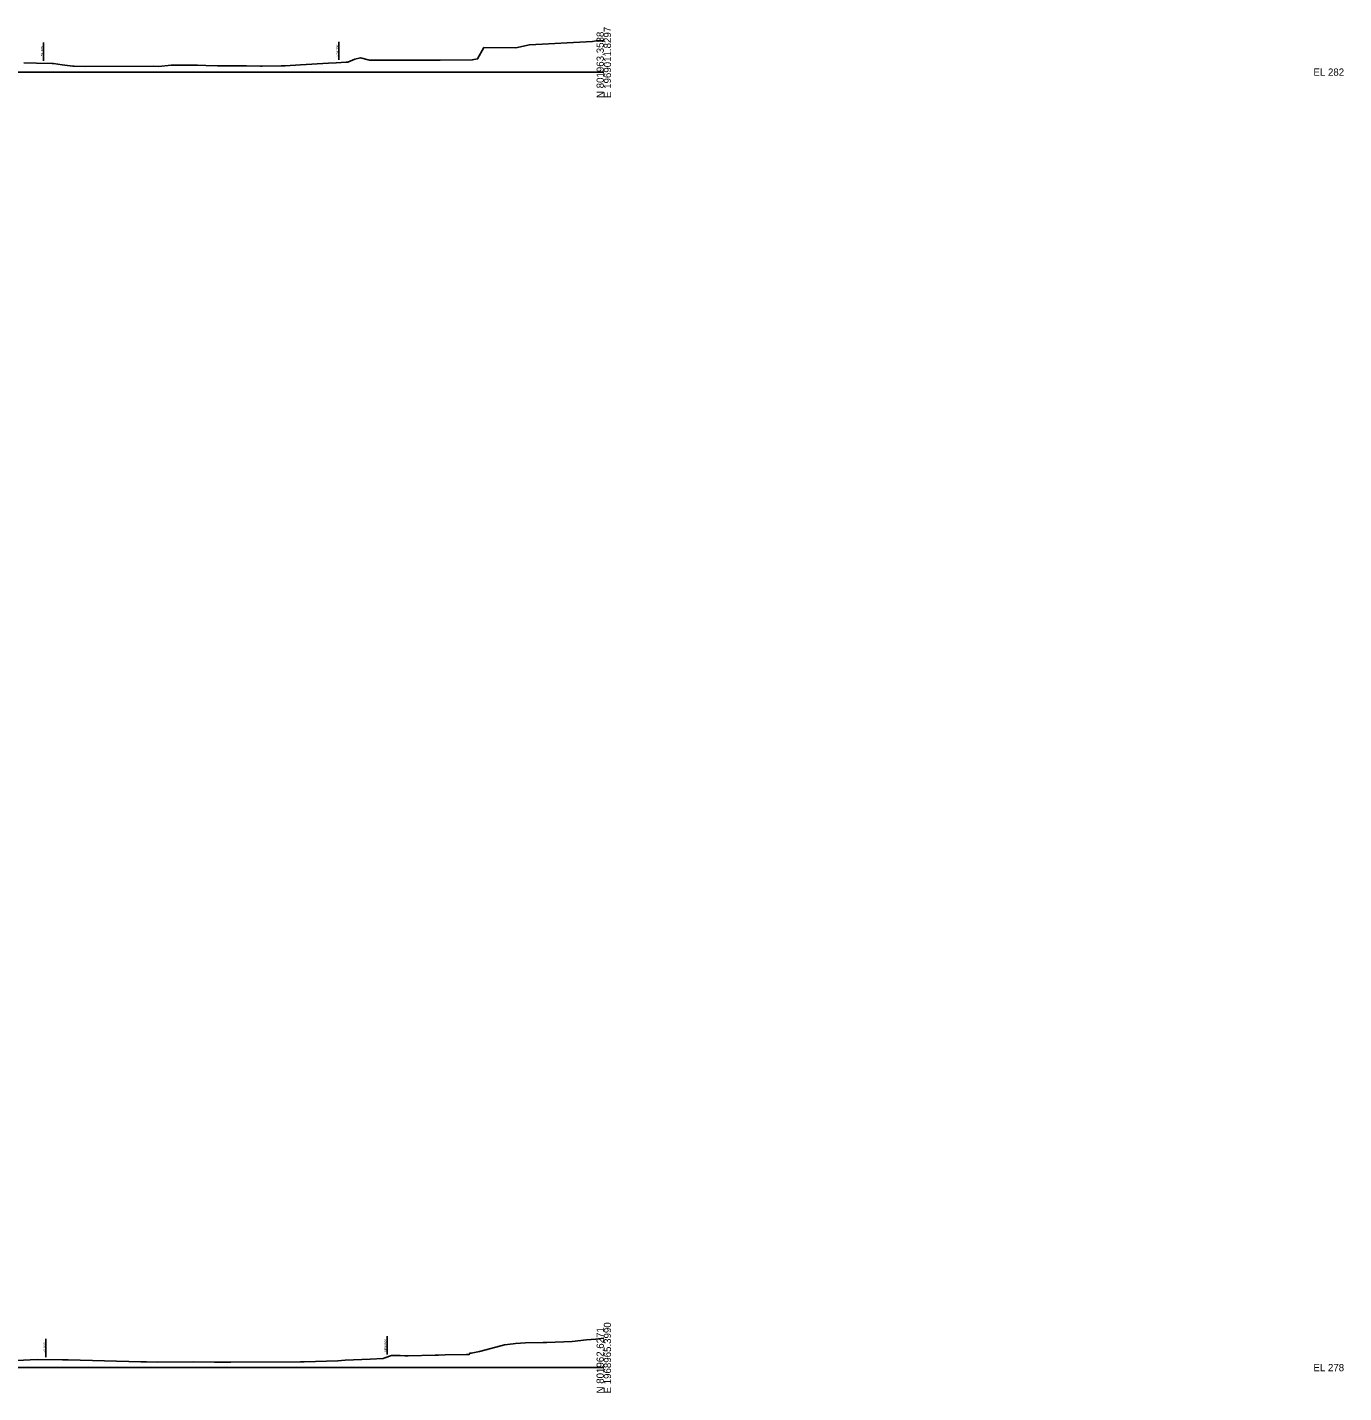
# Model space of a CAD drawing. Extents: x -4026 to 9638, y -10 to 19609.
# Drawn here: x 5477 to 5986, y 7490 to 8017 of the extents above; entities that cross this region are included whole.
import ezdxf

# ---------------------------------------------------------------- set-up
doc = ezdxf.new("R2010")
doc.units = 0
for name, color, linetype in [('RD_GPK_XS_Cell', 7, 'Continuous'), ('RD_XS_ExGround', 7, 'Continuous'), ('RD_XS_ExRW', 7, 'Continuous'), ('RD_XS_NewRW', 7, 'Continuous')]:
    doc.layers.add(name, color=color, linetype=linetype)

msp = doc.modelspace()

# ---------------------------------------------------------------- linework, layer by layer
at = {"layer": 'RD_GPK_XS_Cell'}
for p, q in [((5350, 8000), (5700, 8000)), ((5350, 7500), (5700, 7500))]:
    msp.add_line(p, q, dxfattribs=at)
at = {"layer": 'RD_XS_ExGround'}
for points in [[(5476.08, 8003.6), (5480.89, 8003.46), (5487, 8003.34), (5487.52, 8003.27), (5489.13, 8003.12), (5490.91, 8002.82), (5494.96, 8002.25), (5495.45, 8002.24), (5500.05, 8002.23), (5526.02, 8002.28), (5528.13, 8002.23), (5532.95, 8002.63), (5535.9, 8002.72), (5537.79, 8002.73), (5540.38, 8002.72), (5543.16, 8002.65), (5546.31, 8002.53), (5550.85, 8002.38), (5555.75, 8002.4), (5556.19, 8002.39), (5561.97, 8002.4), (5567.48, 8002.34), (5568.04, 8002.33), (5575.4, 8002.41), (5576.92, 8002.45), (5582.91, 8002.8), (5593.69, 8003.51), (5596.59, 8003.62), (5600.56, 8003.89), (5601.1, 8003.87), (5603.81, 8004.98), (5606.02, 8005.51), (5609.58, 8004.59), (5612.16, 8004.57), (5633.01, 8004.61), (5635.13, 8004.63), (5635.51, 8004.64), (5635.98, 8004.63), (5636.83, 8004.63), (5649.2, 8004.7), (5651.27, 8005.1), (5653.72, 8009.5), (5665.97, 8009.33), (5671.26, 8010.55), (5695.68, 8011.86), (5697.11, 8012.03), (5700, 8012.13)], [(5473.22, 7502.73), (5481.19, 7503.13), (5491, 7502.98), (5493.17, 7502.97), (5521.24, 7502.2), (5521.66, 7502.2), (5522.35, 7502.2), (5522.74, 7502.2), (5523.42, 7502.18), (5527.73, 7502.13), (5541.46, 7502.16), (5549.72, 7502.07), (5552.22, 7502.04), (5556, 7502.05), (5582.85, 7502.25), (5584.32, 7502.26), (5597.27, 7502.65), (5600.11, 7502.84), (5609.84, 7503.25), (5614.82, 7503.5), (5615.47, 7503.8), (5618.05, 7504.62), (5618.43, 7504.62), (5620.68, 7504.65), (5621.37, 7504.62), (5623.14, 7504.57), (5624.46, 7504.54), (5634.92, 7504.77), (5635.66, 7504.77), (5636.21, 7504.79), (5638.71, 7504.87), (5647.04, 7505.07), (5648.05, 7505.08), (5648.22, 7505.55), (5648.79, 7505.54), (5651.96, 7506.24), (5660.29, 7508.4), (5661.69, 7508.76), (5664.96, 7509.2), (5665.87, 7509.3), (5669.78, 7509.58), (5676.6, 7509.74), (5678.05, 7509.69), (5687.84, 7510.1), (5693.36, 7510.67), (5696.93, 7511), (5700, 7511.4)]]:
    msp.add_lwpolyline(points, dxfattribs=at)
at = {"layer": 'RD_XS_ExRW'}
for p, q in [((5483.68, 8004.41), (5483.68, 8011.41)), ((5484.53, 7504.08), (5484.53, 7511.08))]:
    msp.add_line(p, q, dxfattribs=at)
at = {"layer": 'RD_XS_NewRW'}
for p, q in [((5597.72, 8004.69), (5597.72, 8011.69)), ((5616.37, 7505.08), (5616.37, 7512.08))]:
    msp.add_line(p, q, dxfattribs=at)

# ---------------------------------------------------------------- texts
at = {"layer": 'RD_GPK_XS_Cell'}
for s, p in [('E 1969011.8297', (5702.8, 7990)), ('N 801963.3538', (5700, 7990)), ('N 801962.6271', (5700, 7490)), ('E 1968965.3990', (5702.8, 7490))]:
    msp.add_text(s, height=2.8, rotation=90, dxfattribs=at).set_placement(p)
for s, p in [('EL 282', (5974, 7998.6)), ('EL 278', (5974, 7498.6))]:
    msp.add_text(s, height=2.8, dxfattribs=at).set_placement(p)
at = {"layer": 'RD_XS_ExRW'}
for p in [(5483.42, 8006.09), (5484.28, 7505.76)]:
    msp.add_text('EX. R/W ', height=0.75, rotation=90, dxfattribs=at).set_placement(p)
at = {"layer": 'RD_XS_NewRW'}
for p in [(5597.47, 8005.84), (5616.05, 7506.22)]:
    msp.add_text('NEW R/W ', height=0.75, rotation=90, dxfattribs=at).set_placement(p)

doc.saveas('drawing.dxf')
